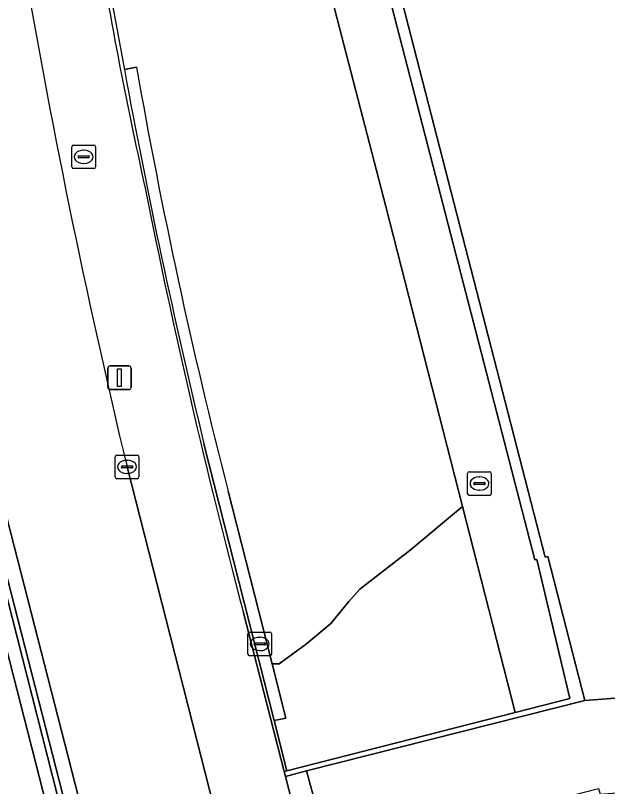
# Model space of a CAD drawing. Extents: x 160806 to 161707, y 383696 to 384148.
# Drawn here: x 161254.75 to 161279.79, y 383960.31 to 383992.95 of the extents above; entities that cross this region are included whole.
import ezdxf

# ---------------------------------------------------------------- set-up
doc = ezdxf.new("R2010")
doc.units = 0
for name, color, linetype in [('IMGEO_Berm_groen', 7, 'Continuous'), ('IMGEO_Brandkraan', 7, 'Continuous'), ('IMGEO_Erf', 7, 'Continuous'), ('IMGEO_Fietspad_open', 7, 'Continuous'), ('IMGEO_Groenvoorziening', 7, 'Continuous'), ('IMGEO_Kolk', 7, 'Continuous'), ('IMGEO_Lichtmast', 7, 'Continuous'), ('IMGEO_Muur', 7, 'Continuous'), ('IMGEO_Rioolput', 7, 'Continuous'), ('IMGEO_Verkeerseiland_open', 7, 'Continuous'), ('IMGEO_Voetpad_gesloten', 7, 'Continuous'), ('IMGEO_Voetpad_open', 7, 'Continuous')]:
    doc.layers.add(name, color=color, linetype=linetype)

msp = doc.modelspace()

# ---------------------------------------------------------------- linework, layer by layer
at = {"layer": 'IMGEO_Berm_groen'}
msp.add_lwpolyline([(161258.169, 383941.463), (161261.015, 383942.022), (161260.464, 383944.229), (161259.999, 383944.142), (161252.747, 383972.429)], dxfattribs=at)
at = {"layer": 'IMGEO_Brandkraan'}
for p, q in [((161273.87, 383972.707), (161273.87, 383973.559)), ((161273.945, 383973.633), (161274.797, 383973.633)), ((161274.358, 383973.413), (161274.383, 383973.413)), ((161274.871, 383973.559), (161274.871, 383972.707)), ((161274.129, 383973.127), (161274.129, 383973.139)), ((161274.567, 383973.09), (161274.169, 383973.09)), ((161274.172, 383973.176), (161274.57, 383973.176)), ((161274.613, 383973.139), (161274.613, 383973.127)), ((161274.381, 383972.853), (161274.356, 383972.853)), ((161274.797, 383972.633), (161273.945, 383972.633))]:
    msp.add_line(p, q, dxfattribs=at)
for points in [[(161273.87, 383972.707), (161273.87, 383973.559)], [(161273.945, 383973.633), (161274.797, 383973.633)], [(161274.871, 383973.559), (161274.871, 383972.707)], [(161274.797, 383972.633), (161273.945, 383972.633)]]:
    msp.add_lwpolyline(points, dxfattribs=at)
for centre, radius, start, end in [((161273.947, 383973.557), 0.0765, 91.552, 178.448), ((161273.947, 383973.557), 0.0765, 91.552, 178.448), ((161274.795, 383973.557), 0.0765, 1.552, 88.448), ((161274.795, 383973.557), 0.0765, 1.552, 88.448), ((161274.169, 383973.136), 0.0403, 85.8775, 175.7526), ((161274.166, 383973.126), 0.0366, 178.938, 274.7102), ((161274.57, 383973.133), 0.043, 264.8664, 352.4533), ((161274.574, 383973.138), 0.0386, 1.7309, 96.639), ((161273.947, 383972.709), 0.0765, 181.552, 268.448), ((161273.947, 383972.709), 0.0765, 181.552, 268.448), ((161274.795, 383972.709), 0.0765, 271.552, 358.448), ((161274.795, 383972.709), 0.0765, 271.552, 358.448)]:
    msp.add_arc(centre, radius, start, end, dxfattribs=at)
for centre, major_axis, ratio, start_param, end_param in [((161274.357, 383973.133), (-0.387, 0.002), 0.722429, 4.712389, 7.853982), ((161274.382, 383973.133), (-0.39, 0.002), 0.717154, 1.570796, 4.712389)]:
    msp.add_ellipse(centre, major_axis=major_axis, ratio=ratio, start_param=start_param, end_param=end_param, dxfattribs=at)
at = {"layer": 'IMGEO_Erf'}
msp.add_lwpolyline([(161255.944, 384052.5), (161269.44, 384000), (161277.147, 383970.021), (161277.255, 383970.048), (161278.831, 383963.961), (161284.147, 383964.369), (161284.463, 383960.399), (161296.995, 383961.414)], dxfattribs=at)
at = {"layer": 'IMGEO_Fietspad_open'}
msp.add_lwpolyline([(161254.116, 383972.74), (161260.855, 383946.434), (161261.187, 383945.139), (161266.435, 383946.5), (161265.897, 383948.588), (161264.804, 383952.922), (161259.465, 383973.845)], dxfattribs=at)
msp.add_arc((161578.56, 384050.467), 328.165, 189.56836, 193.5024, dxfattribs=at)
at = {"layer": 'IMGEO_Groenvoorziening'}
for points in [[(161270.413, 383984.864), (161266.498, 384000), (161265.158, 384005.179), (161260.878, 384003.901), (161257.376, 384002.857)], [(161259.354, 383990.65), (161259.867, 383990.754)], [(161263.74, 383972.819), (161265.599, 383965.509), (161265.9, 383965.512), (161267.06, 383966.359), (161268.086, 383967.207), (161268.844, 383968.144), (161269.309, 383968.667), (161271.438, 383970.317), (161273.656, 383972.166), (161270.413, 383984.864)]]:
    msp.add_lwpolyline(points, dxfattribs=at)
msp.add_lwpolyline([(161273.656, 383972.166), (161271.438, 383970.317), (161269.309, 383968.667), (161268.844, 383968.144), (161268.086, 383967.207), (161267.06, 383966.359), (161265.9, 383965.512), (161265.599, 383965.509), (161266.184, 383963.21), (161265.682, 383963.113), (161266.225, 383960.979), (161270.865, 383962.164), (161275.884, 383963.446)], close=True, dxfattribs=at)
for centre, radius, start, end in [((161495.296, 384035.145), 240.101, 187.72845, 190.67976), ((161492.705, 384031.649), 236.402, 189.96163, 194.40977)]:
    msp.add_arc(centre, radius, start, end, dxfattribs=at)
at = {"layer": 'IMGEO_Kolk'}
for p, q in [((161258.966, 383973.415), (161258.966, 383974.267)), ((161259.041, 383974.341), (161259.893, 383974.341)), ((161259.454, 383974.121), (161259.479, 383974.121)), ((161259.967, 383974.267), (161259.967, 383973.415)), ((161259.225, 383973.835), (161259.225, 383973.847)), ((161259.663, 383973.798), (161259.265, 383973.798)), ((161259.268, 383973.884), (161259.666, 383973.884)), ((161259.709, 383973.847), (161259.709, 383973.835)), ((161259.477, 383973.561), (161259.452, 383973.561)), ((161259.893, 383973.341), (161259.041, 383973.341)), ((161264.577, 383965.922), (161264.577, 383966.774)), ((161264.652, 383966.848), (161265.504, 383966.848)), ((161265.065, 383966.628), (161265.09, 383966.628)), ((161265.578, 383966.774), (161265.578, 383965.922)), ((161264.836, 383966.342), (161264.836, 383966.354)), ((161265.274, 383966.305), (161264.876, 383966.305)), ((161264.879, 383966.391), (161265.277, 383966.391)), ((161265.32, 383966.354), (161265.32, 383966.342)), ((161265.088, 383966.068), (161265.063, 383966.068)), ((161265.504, 383965.848), (161264.652, 383965.848))]:
    msp.add_line(p, q, dxfattribs=at)
for points in [[(161258.966, 383973.415), (161258.966, 383974.267)], [(161259.041, 383974.341), (161259.893, 383974.341)], [(161259.967, 383974.267), (161259.967, 383973.415)], [(161259.893, 383973.341), (161259.041, 383973.341)], [(161264.577, 383965.922), (161264.577, 383966.774)], [(161264.652, 383966.848), (161265.504, 383966.848)], [(161265.578, 383966.774), (161265.578, 383965.922)], [(161265.504, 383965.848), (161264.652, 383965.848)]]:
    msp.add_lwpolyline(points, dxfattribs=at)
for centre, radius, start, end in [((161259.043, 383974.265), 0.0765, 91.552, 178.448), ((161259.043, 383974.265), 0.0765, 91.552, 178.448), ((161259.891, 383974.265), 0.0765, 1.552, 88.448), ((161259.891, 383974.265), 0.0765, 1.552, 88.448), ((161259.265, 383973.844), 0.0403, 85.8775, 175.7526), ((161259.262, 383973.834), 0.0366, 178.938, 274.7102), ((161259.666, 383973.841), 0.043, 264.8664, 352.4533), ((161259.67, 383973.846), 0.0386, 1.7309, 96.639), ((161259.043, 383973.417), 0.0765, 181.552, 268.448), ((161259.043, 383973.417), 0.0765, 181.552, 268.448), ((161259.891, 383973.417), 0.0765, 271.552, 358.448), ((161259.891, 383973.417), 0.0765, 271.552, 358.448), ((161264.654, 383966.772), 0.0765, 91.552, 178.448), ((161264.654, 383966.772), 0.0765, 91.552, 178.448), ((161265.502, 383966.772), 0.0765, 1.552, 88.448), ((161265.502, 383966.772), 0.0765, 1.552, 88.448), ((161264.876, 383966.351), 0.0403, 85.8775, 175.7526), ((161264.873, 383966.341), 0.0366, 178.938, 274.7102), ((161265.277, 383966.348), 0.043, 264.8664, 352.4533), ((161265.281, 383966.353), 0.0386, 1.7309, 96.639), ((161264.654, 383965.924), 0.0765, 181.552, 268.448), ((161264.654, 383965.924), 0.0765, 181.552, 268.448), ((161265.502, 383965.924), 0.0765, 271.552, 358.448), ((161265.502, 383965.924), 0.0765, 271.552, 358.448)]:
    msp.add_arc(centre, radius, start, end, dxfattribs=at)
for centre, major_axis, ratio, start_param, end_param in [((161259.453, 383973.841), (-0.387, 0.002), 0.722429, 4.712389, 7.853982), ((161259.478, 383973.841), (-0.39, 0.002), 0.717154, 1.570796, 4.712389), ((161265.064, 383966.348), (-0.387, 0.002), 0.722429, 4.712389, 7.853982), ((161265.089, 383966.348), (-0.39, 0.002), 0.717154, 1.570796, 4.712389)]:
    msp.add_ellipse(centre, major_axis=major_axis, ratio=ratio, start_param=start_param, end_param=end_param, dxfattribs=at)
at = {"layer": 'IMGEO_Lichtmast'}
for p, q in [((161258.648, 383977.212), (161258.648, 383978.012)), ((161258.648, 383978.012), (161258.648, 383977.212)), ((161258.748, 383978.112), (161259.538, 383978.112)), ((161259.538, 383978.112), (161258.748, 383978.112)), ((161259.638, 383978.012), (161259.638, 383977.212)), ((161259.638, 383977.212), (161259.638, 383978.012)), ((161259.538, 383977.112), (161258.748, 383977.112)), ((161258.748, 383977.112), (161259.538, 383977.112))]:
    msp.add_line(p, q, dxfattribs=at)
msp.add_lwpolyline([(161259.068, 383977.987), (161259.218, 383977.987), (161259.218, 383977.237), (161259.068, 383977.237), (161259.068, 383977.987)], dxfattribs=at)
for centre, start, end in [((161258.748, 383978.012), 90, 180), ((161258.748, 383978.012), 90, 180), ((161259.538, 383978.012), 0, 90), ((161259.538, 383978.012), 360, 90), ((161258.748, 383977.212), 180, 270), ((161258.748, 383977.212), 180, 270), ((161259.538, 383977.212), 270, 0), ((161259.538, 383977.212), 270, 0)]:
    msp.add_arc(centre, 0.1, start, end, dxfattribs=at)
at = {"layer": 'IMGEO_Muur'}
for points in [[(161255.41, 384058.281), (161256.404, 384064.995), (161255.909, 384064.846), (161254.877, 384057.177), (161254.903, 384055.513), (161255.62, 384051.677), (161268.946, 384000), (161276.705, 383969.909), (161276.791, 383969.927), (161278.191, 383964.035), (161275.884, 383963.446), (161270.865, 383962.164), (161266.225, 383960.979), (161266.11, 383960.95), (161266.166, 383960.733), (161267.055, 383960.972), (161278.831, 383963.961), (161277.255, 383970.048), (161277.147, 383970.021), (161269.44, 384000), (161255.944, 384052.5)], [(161264.37, 383967.723), (161266.11, 383960.95), (161266.225, 383960.979), (161265.682, 383963.113), (161262.717, 383974.82)], [(161253.305, 383972.52), (161258.021, 383954.036), (161257.82, 383953.975), (161260.252, 383944.428), (161260.405, 383944.467), (161260.705, 383944.544), (161260.591, 383944.984), (161253.505, 383972.568)]]:
    msp.add_lwpolyline(points, dxfattribs=at)
for centre, radius, start, end in [((161495.296, 384035.145), 240.101, 187.72845, 190.67976), ((161467.348, 384031.159), 212.062, 189.33099, 192.39502), ((161545.736, 384043.218), 291.166, 190.40139, 193.58635), ((161554.196, 384044.145), 299.732, 191.25587, 194.77166)]:
    msp.add_arc(centre, radius, start, end, dxfattribs=at)
at = {"layer": 'IMGEO_Rioolput'}
for p, q in [((161257.207, 383987.461), (161258.059, 383987.461)), ((161257.132, 383986.535), (161257.132, 383987.387)), ((161257.62, 383987.241), (161257.645, 383987.241)), ((161258.133, 383987.387), (161258.133, 383986.535)), ((161257.391, 383986.955), (161257.391, 383986.967)), ((161257.829, 383986.918), (161257.431, 383986.918)), ((161257.434, 383987.004), (161257.832, 383987.004)), ((161257.875, 383986.967), (161257.875, 383986.955)), ((161258.059, 383986.461), (161257.207, 383986.461)), ((161257.643, 383986.681), (161257.618, 383986.681))]:
    msp.add_line(p, q, dxfattribs=at)
for points in [[(161257.207, 383987.461), (161258.059, 383987.461)], [(161257.132, 383986.535), (161257.132, 383987.387)], [(161258.133, 383987.387), (161258.133, 383986.535)], [(161258.059, 383986.461), (161257.207, 383986.461)]]:
    msp.add_lwpolyline(points, dxfattribs=at)
for centre, radius, start, end in [((161257.209, 383987.385), 0.0765, 91.552, 178.448), ((161257.209, 383987.385), 0.0765, 91.552, 178.448), ((161258.057, 383987.385), 0.0765, 1.552, 88.448), ((161258.057, 383987.385), 0.0765, 1.552, 88.448), ((161257.431, 383986.964), 0.0403, 85.8775, 175.7526), ((161257.428, 383986.954), 0.0366, 178.938, 274.7102), ((161257.832, 383986.961), 0.043, 264.8664, 352.4533), ((161257.836, 383986.966), 0.0386, 1.7309, 96.639), ((161257.209, 383986.537), 0.0765, 181.552, 268.448), ((161257.209, 383986.537), 0.0765, 181.552, 268.448), ((161258.057, 383986.537), 0.0765, 271.552, 358.448), ((161258.057, 383986.537), 0.0765, 271.552, 358.448)]:
    msp.add_arc(centre, radius, start, end, dxfattribs=at)
for centre, major_axis, ratio, start_param, end_param in [((161257.619, 383986.961), (-0.387, 0.002), 0.722429, 4.712389, 7.853982), ((161257.644, 383986.961), (-0.39, 0.002), 0.717154, 1.570796, 4.712389)]:
    msp.add_ellipse(centre, major_axis=major_axis, ratio=ratio, start_param=start_param, end_param=end_param, dxfattribs=at)
at = {"layer": 'IMGEO_Verkeerseiland_open'}
for points in [[(161252.747, 383972.429), (161259.999, 383944.142), (161260.464, 383944.229), (161260.405, 383944.467), (161260.252, 383944.428), (161257.82, 383953.975), (161258.021, 383954.036), (161253.305, 383972.52)], [(161253.505, 383972.568), (161260.591, 383944.984), (161261.187, 383945.139), (161260.855, 383946.434), (161254.116, 383972.74)]]:
    msp.add_lwpolyline(points, dxfattribs=at)
at = {"layer": 'IMGEO_Voetpad_gesloten'}
for points in [[(161284.147, 383964.369), (161278.831, 383963.961), (161267.055, 383960.972), (161268.056, 383957.312), (161268.937, 383957.545), (161279.41, 383960.225), (161279.47, 383959.995), (161284.463, 383960.399)], [(161267.055, 383960.972), (161266.166, 383960.733), (161267.108, 383957.061), (161268.056, 383957.312)]]:
    msp.add_lwpolyline(points, close=True, dxfattribs=at)
at = {"layer": 'IMGEO_Voetpad_open'}
msp.add_lwpolyline([(161255.62, 384051.677), (161254.903, 384055.513), (161254.315, 384044.77), (161254.562, 384044.757), (161254.565, 384044.501), (161254.945, 384044.55), (161255.905, 384040.878), (161259.354, 384027.662), (161262.602, 384015.052), (161265.158, 384005.179), (161266.498, 384000), (161270.413, 383984.864), (161273.656, 383972.166), (161275.884, 383963.446), (161278.191, 383964.035), (161276.791, 383969.927), (161276.705, 383969.909), (161268.946, 384000)], close=True, dxfattribs=at)
for points in [[(161259.867, 383990.754), (161259.354, 383990.65)], [(161262.717, 383974.82), (161265.682, 383963.113), (161266.184, 383963.21), (161265.599, 383965.509), (161263.74, 383972.819)], [(161259.465, 383973.845), (161264.804, 383952.922), (161265.897, 383948.588), (161266.435, 383946.5), (161269.413, 383947.273), (161269.613, 383947.325), (161268.744, 383950.713), (161268.59, 383951.126), (161267.279, 383956.397), (161267.171, 383956.818), (161267.108, 383957.061), (161266.166, 383960.733), (161266.11, 383960.95), (161264.37, 383967.723)]]:
    msp.add_lwpolyline(points, dxfattribs=at)
for centre, radius, start, end in [((161467.348, 384031.159), 212.062, 189.33099, 192.39502), ((161578.56, 384050.467), 328.165, 189.56836, 193.5024), ((161492.705, 384031.649), 236.402, 189.96163, 194.40977), ((161545.736, 384043.218), 291.166, 190.40139, 193.58635), ((161554.196, 384044.145), 299.732, 191.25587, 194.77166)]:
    msp.add_arc(centre, radius, start, end, dxfattribs=at)

doc.saveas('drawing.dxf')
